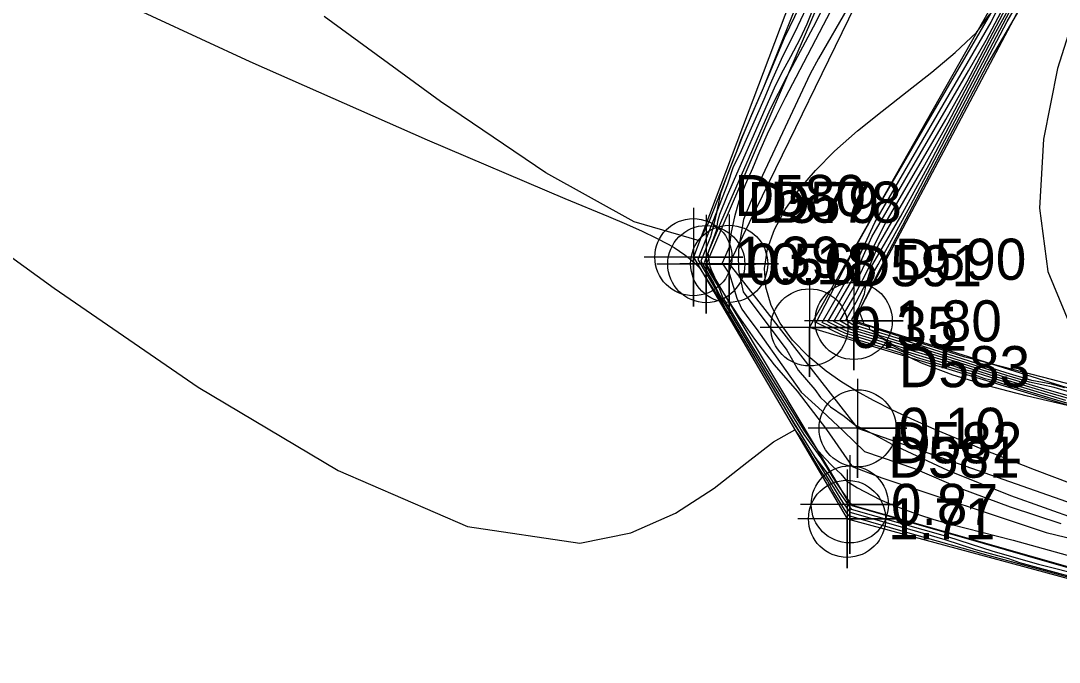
# Model space of a CAD drawing. Extents: x 2356077 to 2359823, y 225951 to 227822.
# Drawn here: x 2357183 to 2357246.2, y 226802 to 226841 of the extents above; entities that cross this region are included whole.
import ezdxf

# ---------------------------------------------------------------- set-up
doc = ezdxf.new("R2010")
doc.units = 0
for name, color, linetype in [('DTM Contours Major', 7, 'Continuous'), ('DTM Contours Minor', 7, 'Continuous'), ('Exist DTM Breakline', 7, 'Continuous'), ('Exist DTM Breakline Cogo Elevation', 7, 'Continuous'), ('Exist DTM Breakline Cogo Number', 7, 'Continuous'), ('Exist DTM Breakline Cogo Point CELL', 7, 'Continuous'), ('Exist DTM Breakline Underwater', 7, 'Continuous'), ('Exist DTM Breakline Underwater Cogo Elevation', 7, 'Continuous'), ('Exist DTM Breakline Underwater Cogo Number', 7, 'Continuous'), ('Exist DTM Breakline Underwater Cogo Point CELL', 7, 'Continuous'), ('Exist DTM Drainline', 7, 'Continuous'), ('Exist DTM Drainline Cogo Elevation', 7, 'Continuous'), ('Exist DTM Drainline Cogo Number', 7, 'Continuous'), ('Exist DTM Drainline Cogo Point CELL', 7, 'Continuous')]:
    doc.layers.add(name, color=color, linetype=linetype)

msp = doc.modelspace()

# ---------------------------------------------------------------- linework, layer by layer
at = {"layer": 'DTM Contours Major'}
for points in [[(2357230.786, 226841.769), (2357230.107, 226840.302), (2357229.353, 226838.817), (2357228.691, 226837.321), (2357228.212, 226836.206), (2357226.849, 226833.083), (2357226.334, 226832.063), (2357226.01, 226831.058), (2357225.363, 226829.411), (2357225.167, 226828.559), (2357224.975, 226827.864), (2357224.394, 226826.384), (2357225.183, 226825.033), (2357225.515, 226824.308), (2357228.847, 226818.765), (2357230.644, 226815.845), (2357231.676, 226814.433), (2357232.582, 226812.962), (2357233.57, 226811.53), (2357241.555, 226809.246), (2357245.43, 226808.132), (2357249.139, 226807.078)], [(2357248.638, 226817.496), (2357245.826, 226818.296), (2357243.103, 226819.116), (2357239.317, 226820.312), (2357237.441, 226820.877), (2357236.116, 226821.287), (2357235.448, 226821.638), (2357233.36, 226822.266), (2357232.473, 226822.721), (2357233.717, 226824.861), (2357234.745, 226826.963), (2357235.662, 226828.77), (2357239.28, 226834.995), (2357240.582, 226837.307), (2357242.952, 226841.808)]]:
    msp.add_lwpolyline(points, dxfattribs=at)
at = {"layer": 'DTM Contours Minor'}
for points in [[(2357234.002, 226851.473), (2357228.181, 226836.908), (2357227.472, 226835.285), (2357226.938, 226834.024), (2357224.893, 226828.819), (2357224.314, 226827.624), (2357220.332, 226828.769), (2357214.959, 226831.76), (2357208.556, 226836.09), (2357201.488, 226841.253)], [(2357233.196, 226844.63), (2357231.378, 226840.907), (2357229.628, 226837.602), (2357228.594, 226835.592), (2357225.588, 226828.709), (2357224.876, 226827.007), (2357224.774, 226826.747), (2357224.824, 226826.862), (2357224.836, 226826.779), (2357224.848, 226826.603), (2357224.87, 226826.43), (2357224.902, 226826.259), (2357224.946, 226826.088), (2357225.035, 226825.823), (2357225.15, 226825.55), (2357225.291, 226825.265), (2357225.458, 226824.962), (2357225.651, 226824.634), (2357225.871, 226824.278), (2357226.656, 226823.067), (2357227.654, 226821.645), (2357228.854, 226820.093), (2357230.245, 226818.492), (2357232.028, 226816.149), (2357233.597, 226813.911), (2357235.4, 226813.224), (2357245.377, 226809.882), (2357248.824, 226809.056)], [(2357233.991, 226844.863), (2357231.826, 226840.73), (2357230.157, 226837.556), (2357229.537, 226836.362), (2357228.963, 226835.211), (2357228.424, 226834.107), (2357227.963, 226833.044), (2357227.531, 226832.016), (2357227.086, 226831.015), (2357226.707, 226830.036), (2357226.435, 226829.086), (2357226.241, 226828.154), (2357226.116, 226827.234), (2357225.686, 226826.267), (2357226.123, 226825.604), (2357226.356, 226824.864), (2357226.576, 226824.133), (2357226.889, 226823.473), (2357227.303, 226822.888), (2357227.758, 226822.297), (2357229.555, 226819.733), (2357230.491, 226818.416), (2357231.767, 226817.277), (2357233.056, 226816.052), (2357234.337, 226814.816), (2357237.38, 226813.785), (2357240.195, 226812.563), (2357243.19, 226811.454), (2357246.281, 226810.444)], [(2357185.042, 226844.061), (2357196.967, 226838.523), (2357207.753, 226833.756), (2357216.124, 226830.202), (2357218.772, 226829.103), (2357219.863, 226828.639), (2357220.821, 226828.214), (2357221.662, 226827.812), (2357222.402, 226827.42), (2357222.76, 226827.21), (2357223.098, 226826.994), (2357223.419, 226826.767), (2357223.726, 226826.526), (2357224.024, 226826.266), (2357224.315, 226825.981), (2357225.4, 226824.278), (2357229.722, 226817.08), (2357230.791, 226815.322), (2357232.996, 226811.74), (2357233.453, 226811.121), (2357237.068, 226810.088), (2357239.227, 226809.465), (2357241.095, 226808.863), (2357243.101, 226808.321), (2357243.764, 226808.067), (2357264.598, 226802.403)], [(2357248.498, 226817.178), (2357244.256, 226818.187), (2357243.066, 226818.49), (2357241.929, 226818.795), (2357239.726, 226819.459), (2357237.799, 226820.187), (2357236.518, 226820.815), (2357233.033, 226821.865), (2357231.412, 226822.656), (2357233.621, 226826.915), (2357235.175, 226829.693), (2357243.432, 226843.897)], [(2357246.572, 226817.924), (2357243.149, 226818.955), (2357241.965, 226819.326), (2357240.872, 226819.672), (2357240.259, 226819.819), (2357239.771, 226820.008), (2357236.715, 226820.929), (2357235.813, 226821.361), (2357233.251, 226822.133), (2357232.113, 226822.689), (2357233.696, 226825.412), (2357234.789, 226827.856), (2357240.658, 226837.951), (2357241.733, 226839.82), (2357243.577, 226843.322)], [(2357246.517, 226818.679), (2357245.711, 226818.91), (2357244.52, 226819.128), (2357242.958, 226819.601), (2357236.275, 226821.717), (2357234.66, 226822.215), (2357234.641, 226822.373), (2357234.021, 226822.568), (2357233.698, 226822.665), (2357233.571, 226822.848), (2357233.967, 226823.53), (2357234.344, 226824.408), (2357234.431, 226824.892), (2357235.177, 226826.176), (2357237.111, 226829.733), (2357243.017, 226840.951), (2357244.538, 226843.582)], [(2357247.159, 226818.076), (2357245.099, 226818.661), (2357243.046, 226819.279), (2357238.304, 226820.78), (2357236.543, 226821.314), (2357235.707, 226821.585), (2357235.077, 226821.916), (2357233.47, 226822.4), (2357232.835, 226822.757), (2357233.768, 226824.362), (2357234.654, 226826.052), (2357235.192, 226827.374), (2357237.909, 226832.049), (2357239.429, 226834.791), (2357242.328, 226840.296), (2357243.605, 226842.627)], [(2357230.411, 226841.904), (2357229.466, 226839.939), (2357228.517, 226837.714), (2357228.129, 226836.758), (2357227.133, 226834.478), (2357226.792, 226833.721), (2357226.563, 226833.048), (2357226.099, 226831.867), (2357225.578, 226830.492), (2357225.337, 226829.37), (2357224.204, 226826.482), (2357225.284, 226824.684), (2357225.88, 226823.487), (2357229.424, 226817.585), (2357230.018, 226816.533), (2357230.701, 226815.48), (2357231.322, 226814.471), (2357232.136, 226813.412), (2357232.796, 226812.341), (2357233.533, 226811.319), (2357239.393, 226809.644), (2357242.141, 226808.756), (2357244.918, 226807.966), (2357247.747, 226807.255)], [(2357247.658, 226817.451), (2357242.795, 226818.916), (2357242.044, 226819.153), (2357241.669, 226819.23), (2357241.01, 226819.468), (2357237.504, 226820.524), (2357236.133, 226821.098), (2357233.142, 226821.999), (2357231.758, 226822.665), (2357233.801, 226826.18), (2357234.96, 226828.737), (2357242.039, 226840.915), (2357242.658, 226842.138)], [(2357247.402, 226842.27), (2357246.072, 226838.093), (2357245.217, 226833.8), (2357244.973, 226829.612), (2357245.479, 226825.749), (2357246.874, 226822.431), (2357249.203, 226819.87), (2357252.346, 226818.034), (2357256.116, 226816.906), (2357260.328, 226816.465), (2357264.797, 226816.692), (2357269.335, 226817.57), (2357273.648, 226818.983), (2357277.807, 226820.74), (2357281.766, 226822.591), (2357285.481, 226824.286), (2357288.907, 226825.577), (2357291.997, 226826.213), (2357294.031, 226826.142), (2357295.802, 226825.626)], [(2357231.16, 226841.598), (2357230.835, 226840.796), (2357230.409, 226839.878), (2357229.837, 226838.813), (2357229.27, 226837.77), (2357228.843, 226836.907), (2357225.99, 226830.372), (2357225.518, 226829.222), (2357225.407, 226828.802), (2357225.315, 226828.225), (2357225.108, 226827.621), (2357224.584, 226826.287), (2357224.947, 226825.672), (2357225.506, 226824.74), (2357225.711, 226824.195), (2357227.358, 226821.456), (2357230.611, 226816.174), (2357231.424, 226814.986), (2357231.91, 226814.436), (2357232.398, 226813.927), (2357232.9, 226813.457), (2357233.262, 226813.02), (2357233.907, 226812.605), (2357235.276, 226811.903), (2357235.986, 226811.587), (2357236.765, 226811.282), (2357237.621, 226810.985), (2357238.557, 226810.69), (2357239.579, 226810.396), (2357243.385, 226809.422), (2357247.386, 226808.302)], [(2357233.339, 226841.823), (2357231.553, 226838.705), (2357231.037, 226837.762), (2357227.675, 226830.601), (2357226.987, 226828.927), (2357226.713, 226827.356), (2357226.689, 226827.061), (2357226.674, 226826.768), (2357226.669, 226826.478), (2357226.674, 226826.19), (2357226.689, 226825.905), (2357226.714, 226825.621), (2357226.966, 226824.518), (2357229.614, 226820.984), (2357230.315, 226819.756), (2357231.318, 226818.586), (2357231.665, 226818.091), (2357232.272, 226817.538), (2357233.103, 226816.956), (2357233.753, 226816.436), (2357234.959, 226815.819), (2357235.994, 226815.261), (2357239.384, 226813.678), (2357243.223, 226812.148), (2357247.317, 226810.683)], [(2357248.058, 226812.417), (2357244.686, 226813.701), (2357241.443, 226814.985), (2357238.442, 226816.242), (2357237.186, 226816.801), (2357236.003, 226817.356), (2357234.894, 226817.915), (2357233.859, 226818.487), (2357232.898, 226819.077), (2357232.012, 226819.695), (2357230.906, 226820.61), (2357229.965, 226821.584), (2357229.21, 226822.612), (2357228.66, 226823.687), (2357228.337, 226824.801), (2357228.259, 226825.948), (2357228.442, 226827.125), (2357228.869, 226828.319), (2357229.516, 226829.52), (2357230.357, 226830.718), (2357231.368, 226831.902), (2357232.524, 226833.064), (2357233.92, 226834.298), (2357235.405, 226835.504), (2357236.925, 226836.694), (2357238.425, 226837.878), (2357239.851, 226839.067), (2357241.148, 226840.274), (2357241.965, 226841.398)], [(2357247.424, 226818.247), (2357245.87, 226818.701), (2357244.365, 226819.028), (2357242.986, 226819.445), (2357237.293, 226821.247), (2357235.657, 226821.748), (2357235.234, 226821.875), (2357234.765, 226822.177), (2357233.582, 226822.533), (2357233.199, 226822.795), (2357233.841, 226823.9), (2357234.501, 226825.177), (2357234.793, 226826.101), (2357236.543, 226829.112), (2357238.273, 226832.267), (2357243.181, 226841.589)], [(2357249.79, 226818.125), (2357245.707, 226819.196), (2357242.104, 226820.114), (2357240.449, 226820.543), (2357235.338, 226822.161), (2357234.314, 226822.556), (2357234.014, 226823.368), (2357235.862, 226827.033), (2357241.785, 226838.283), (2357243.731, 226841.602)], [(2357176.424, 226830.998), (2357185.072, 226824.75), (2357193.837, 226818.73), (2357202.338, 226813.66), (2357210.197, 226810.259), (2357217.034, 226809.247), (2357220.137, 226809.864), (2357222.855, 226811.076), (2357225.199, 226812.596), (2357227.18, 226814.137), (2357228.81, 226815.413), (2357230.099, 226816.137), (2357230.508, 226815.559), (2357231.685, 226813.597), (2357232.086, 226813.006), (2357232.476, 226812.311), (2357233.202, 226811.132), (2357233.369, 226810.925), (2357237.243, 226809.817), (2357241.845, 226808.523), (2357260.704, 226803.395)]]:
    msp.add_lwpolyline(points, dxfattribs=at)
at = {"layer": 'Exist DTM Breakline'}
for points in [[(2357210.345, 226914.462), (2357201.616, 226892.132), (2357238.371, 226864.826), (2357223.937, 226826.626), (2357233.28, 226810.723), (2357265.481, 226802.031)], [(2357271.839, 226810.793), (2357233.688, 226822.752), (2357256.15, 226865.111), (2357219.602, 226886.502), (2357232.348, 226901.185)]]:
    msp.add_lwpolyline(points, dxfattribs=at)
at = {"layer": 'Exist DTM Breakline Cogo Point CELL'}
for points in [[(2357223.937, 226829.626), (2357223.937, 226823.626), (2357223.937, 226826.626), (2357226.937, 226826.626), (2357220.937, 226826.626)], [(2357233.688, 226825.752), (2357233.688, 226819.752), (2357233.688, 226822.752), (2357236.688, 226822.752), (2357230.688, 226822.752)], [(2357233.28, 226813.723), (2357233.28, 226807.723), (2357233.28, 226810.723), (2357236.28, 226810.723), (2357230.28, 226810.723)]]:
    msp.add_lwpolyline(points, dxfattribs=at)
for centre in [(2357223.937, 226826.626), (2357233.688, 226822.752), (2357233.28, 226810.723)]:
    msp.add_circle(centre, 2.344, dxfattribs=at)
at = {"layer": 'Exist DTM Breakline Underwater'}
for points in [[(2357211.573, 226913.681), (2357202.734, 226893.212), (2357241.449, 226865.045), (2357224.719, 226826.206), (2357233.448, 226811.599), (2357267.086, 226802.007)], [(2357271.485, 226810.176), (2357230.992, 226822.359), (2357255.147, 226864.969), (2357217.975, 226886.043), (2357231.073, 226902.169)]]:
    msp.add_lwpolyline(points, dxfattribs=at)
at = {"layer": 'Exist DTM Breakline Underwater Cogo Point CELL'}
for points in [[(2357224.719, 226829.206), (2357224.719, 226823.206), (2357224.719, 226826.206), (2357227.719, 226826.206), (2357221.719, 226826.206)], [(2357230.992, 226825.359), (2357230.992, 226819.359), (2357230.992, 226822.359), (2357233.992, 226822.359), (2357227.992, 226822.359)], [(2357233.448, 226814.599), (2357233.448, 226808.599), (2357233.448, 226811.599), (2357236.448, 226811.599), (2357230.448, 226811.599)]]:
    msp.add_lwpolyline(points, dxfattribs=at)
for centre in [(2357224.719, 226826.206), (2357230.992, 226822.359), (2357233.448, 226811.599)]:
    msp.add_circle(centre, 2.344, dxfattribs=at)
at = {"layer": 'Exist DTM Drainline'}
msp.add_lwpolyline([(2357222.627, 226906.595), (2357214.798, 226885.746), (2357245.442, 226865.87), (2357226.112, 226826.222), (2357233.92, 226816.224), (2357270.543, 226803.384)], dxfattribs=at)
at = {"layer": 'Exist DTM Drainline Cogo Point CELL'}
for points in [[(2357226.112, 226829.222), (2357226.112, 226823.222), (2357226.112, 226826.222), (2357229.112, 226826.222), (2357223.112, 226826.222)], [(2357233.92, 226819.224), (2357233.92, 226813.224), (2357233.92, 226816.224), (2357236.92, 226816.224), (2357230.92, 226816.224)]]:
    msp.add_lwpolyline(points, dxfattribs=at)
for centre in [(2357226.112, 226826.222), (2357233.92, 226816.224)]:
    msp.add_circle(centre, 2.344, dxfattribs=at)

# ---------------------------------------------------------------- texts
at = {"layer": 'Exist DTM Breakline Cogo Elevation'}
for s, p in [('1.39', (2357226.437, 226825.376)), ('1.80', (2357236.188, 226821.502)), ('1.71', (2357235.78, 226809.473))]:
    msp.add_text(s, height=2.5, dxfattribs=at).set_placement(p)
at = {"layer": 'Exist DTM Breakline Cogo Number'}
for s, p in [('D580', (2357226.437, 226829.126)), ('D590', (2357236.188, 226825.252)), ('D581', (2357235.78, 226813.223))]:
    msp.add_text(s, height=2.5, dxfattribs=at).set_placement(p)
at = {"layer": 'Exist DTM Breakline Underwater Cogo Elevation'}
for s, p in [('0.56', (2357227.219, 226824.956)), ('0.35', (2357233.492, 226821.109)), ('0.87', (2357235.948, 226810.349))]:
    msp.add_text(s, height=2.5, dxfattribs=at).set_placement(p)
at = {"layer": 'Exist DTM Breakline Underwater Cogo Number'}
for s, p in [('D579', (2357227.219, 226828.706)), ('D591', (2357233.492, 226824.859)), ('D582', (2357235.948, 226814.099))]:
    msp.add_text(s, height=2.5, dxfattribs=at).set_placement(p)
at = {"layer": 'Exist DTM Drainline Cogo Elevation'}
for s, p in [('0.18', (2357228.612, 226824.972)), ('0.10', (2357236.42, 226814.974))]:
    msp.add_text(s, height=2.5, dxfattribs=at).set_placement(p)
at = {"layer": 'Exist DTM Drainline Cogo Number'}
for s, p in [('D578', (2357228.612, 226828.722)), ('D583', (2357236.42, 226818.724))]:
    msp.add_text(s, height=2.5, dxfattribs=at).set_placement(p)

doc.saveas('drawing.dxf')
